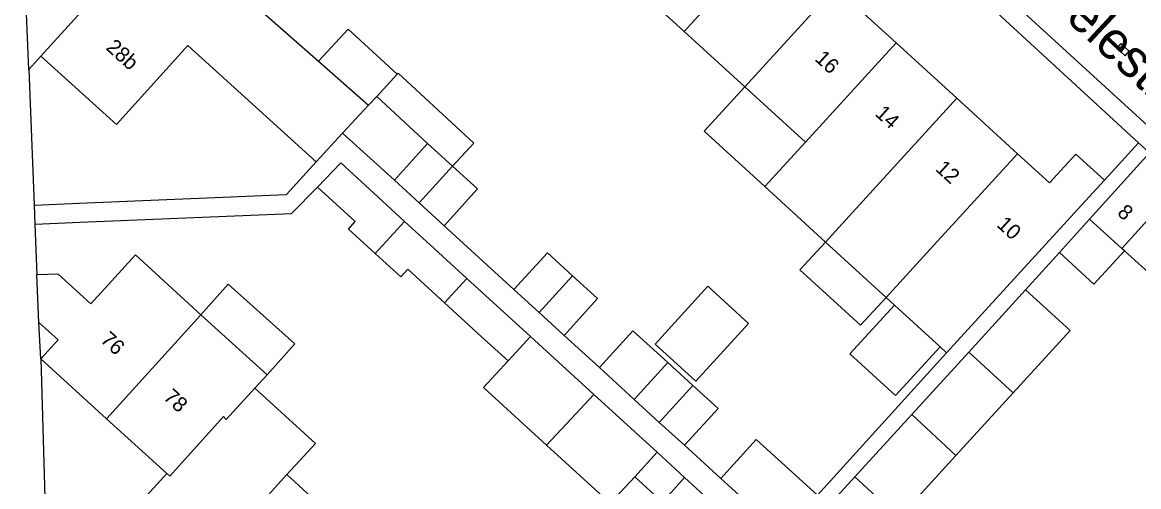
# Model space of a CAD drawing. Extents: x 128000 to 131008, y 398996 to 402500.
# Drawn here: x 129194 to 129268, y 399505.2 to 399536 of the extents above; entities that cross this region are included whole.
import ezdxf

# ---------------------------------------------------------------- set-up
doc = ezdxf.new("R2010")
doc.units = 0
for name, color, linetype in [('gg-afsc-erfafscheiding', 7, 'Continuous'), ('gg-afsc-muur', 7, 'Continuous'), ('gg-anno-huisnummerreeks BGT', 7, 'Continuous'), ('gg-anno-openbare ruimte label', 7, 'Continuous'), ('gg-bbg-bijgebouw', 7, 'Continuous'), ('gg-bbg-gedigitaliseerde bebouwing', 7, 'Continuous'), ('gg-bbg-gedigitaliseerde bijgebouw', 7, 'Continuous'), ('gg-bbg-hoofdgebouw', 7, 'Continuous'), ('gg-bbg-luifel en loopbrug', 7, 'Continuous'), ('gg-bbg-tussenscheiding', 7, 'Continuous'), ('gg-knt-verharding', 7, 'Continuous'), ('gt-grn-weggrens', 7, 'Continuous'), ('gt-symb-kolk', 7, 'Continuous')]:
    doc.layers.add(name, color=color, linetype=linetype)

# ---------------------------------------------------------------- blocks, each defined once
blk = doc.blocks.new('gt0-KOLK')
at = {"layer": 'gt-symb-kolk'}
blk.add_lwpolyline([(0, 0), (0.375, 0), (0.375, 0.4), (-0.375, 0.4), (-0.375, 0), (0, 0)], dxfattribs=at)

msp = doc.modelspace()

# ---------------------------------------------------------------- linework, layer by layer
at = {"layer": 'gg-afsc-erfafscheiding'}
for p, q in [((129194.791, 399522.622), (129197.788, 399522.746)), ((129226.59, 399518.28), (129221.95, 399522.52)), ((129262.793, 399520.743), (129260.54, 399518.254)), ((129232.255, 399513.097), (129229.91, 399515.24)), ((129255.302, 399514.087), (129246.739, 399504.636)), ((129240.306, 399505.74), (129237.9, 399507.94))]:
    msp.add_line(p, q, dxfattribs=at)
for points in [[(129197.735, 399524.015), (129211.493, 399524.585), (129213.462, 399526.764)], [(129197.788, 399522.746), (129211.832, 399523.327), (129213.54, 399525.09)]]:
    msp.add_lwpolyline(points, dxfattribs=at)
at = {"layer": 'gg-afsc-muur'}
for p, q in [((129195.19, 399533.79), (129194.382, 399532.901)), ((129194.382, 399532.901), (129194.744, 399523.891)), ((129194.744, 399523.891), (129197.735, 399524.015)), ((129194.791, 399522.622), (129194.93, 399519.25))]:
    msp.add_line(p, q, dxfattribs=at)
at = {"layer": 'gg-bbg-bijgebouw'}
for p, q in [((129264.79, 399522.95), (129268.77, 399527.36)), ((129266.93, 399521.018), (129264.79, 399522.95)), ((129267.106, 399520.859), (129266.93, 399521.018)), ((129269.164, 399519.003), (129267.106, 399520.859))]:
    msp.add_line(p, q, dxfattribs=at)
at = {"layer": 'gg-bbg-gedigitaliseerde bebouwing'}
for p, q in [((129233.862, 399539.106), (129237.886, 399535.428)), ((129208.927, 399537.589), (129213.623, 399533.449)), ((129237.886, 399535.428), (129241.909, 399531.75)), ((129204.939, 399534.478), (129213.462, 399526.764)), ((129241.909, 399531.75), (129245.933, 399528.072)), ((129213.462, 399526.764), (129215.215, 399528.661)), ((129243.232, 399525.124), (129245.933, 399528.072)), ((129247.255, 399521.438), (129243.232, 399525.124)), ((129247.255, 399521.438), (129249.955, 399524.394)), ((129264.02, 399523.63), (129255.302, 399514.087)), ((129251.281, 399517.761), (129247.255, 399521.438)), ((129205.812, 399516.612), (129201.46, 399520.58)), ((129251.845, 399517.246), (129251.281, 399517.761)), ((129254.869, 399514.483), (129251.845, 399517.246)), ((129210.2, 399512.61), (129205.812, 399516.612)), ((129255.302, 399514.087), (129254.869, 399514.483)), ((129209.392, 399511.727), (129210.2, 399512.61)), ((129215.719, 399502.159), (129211.52, 399505.99))]:
    msp.add_line(p, q, dxfattribs=at)
for points in [[(129195.19, 399533.79), (129200.219, 399529.247), (129204.939, 399534.478)], [(129209.392, 399511.727), (129213.409, 399508.057), (129211.52, 399505.99)]]:
    msp.add_lwpolyline(points, dxfattribs=at)
at = {"layer": 'gg-bbg-gedigitaliseerde bijgebouw'}
for p, q in [((129218.842, 399532.585), (129217.477, 399531.108)), ((129220.85, 399527.99), (129217.477, 399531.108)), ((129218.65, 399525.55), (129215.215, 399528.661)), ((129220.85, 399527.99), (129222.51, 399526.475)), ((129220.3, 399524.035), (129218.65, 399525.55)), ((129216.06, 399522.79), (129213.54, 399525.09)), ((129219.33, 399522.803), (129217.55, 399524.43)), ((129220.3, 399524.035), (129221.95, 399522.52)), ((129221.03, 399521.25), (129219.33, 399522.803)), ((129221.03, 399521.25), (129223.468, 399519.017)), ((129221.98, 399517.4), (129219.54, 399519.63)), ((129227.684, 399515.162), (129223.468, 399519.017)), ((129228.25, 399516.76), (129226.59, 399518.28)), ((129260.54, 399518.254), (129256.769, 399514.123)), ((129224.42, 399515.17), (129221.98, 399517.4)), ((129228.25, 399516.76), (129229.91, 399515.24)), ((129226.195, 399513.543), (129224.42, 399515.17)), ((129231.893, 399511.314), (129227.684, 399515.162)), ((129234.57, 399510.98), (129236.8, 399513.43)), ((129236.8, 399513.43), (129238.465, 399511.905)), ((129256.769, 399514.123), (129252.994, 399509.988)), ((129236.087, 399507.474), (129231.893, 399511.314)), ((129255.923, 399507.263), (129259.721, 399511.423)), ((129236.235, 399509.46), (129234.57, 399510.98)), ((129252.994, 399509.988), (129249.218, 399505.851)), ((129236.235, 399509.46), (129237.9, 399507.94)), ((129234.599, 399505.855), (129236.087, 399507.474)), ((129252.156, 399503.137), (129255.923, 399507.263)), ((129236.443, 399504.165), (129237.912, 399505.805)), ((129240.28, 399503.638), (129237.912, 399505.805)), ((129249.218, 399505.851), (129246.833, 399503.248))]:
    msp.add_line(p, q, dxfattribs=at)
for points in [[(129213.623, 399533.449), (129215.594, 399535.581), (129218.842, 399532.585)], [(129213.54, 399525.09), (129215.1, 399526.7), (129217.55, 399524.43)], [(129221.95, 399522.52), (129224.17, 399524.96), (129222.51, 399526.475)], [(129217.367, 399520.681), (129215.606, 399522.295), (129216.06, 399522.79)], [(129217.367, 399520.681), (129219.072, 399519.119), (129219.54, 399519.63)], [(129226.59, 399518.28), (129228.82, 399520.71), (129230.48, 399519.195)], [(129229.91, 399515.24), (129232.14, 399517.68), (129230.48, 399519.195)], [(129259.721, 399511.423), (129263.495, 399515.557), (129260.54, 399518.254)], [(129228.756, 399507.952), (129224.575, 399511.783), (129226.195, 399513.543)], [(129237.9, 399507.94), (129240.13, 399510.38), (129238.465, 399511.905)], [(129240.306, 399505.74), (129242.656, 399508.334), (129246.739, 399504.636)], [(129228.756, 399507.952), (129232.973, 399504.087), (129234.599, 399505.855)], [(129246.739, 399504.636), (129244.389, 399502.041), (129240.306, 399505.74)]]:
    msp.add_lwpolyline(points, dxfattribs=at)
at = {"layer": 'gg-bbg-hoofdgebouw'}
for p, q in [((129247.918, 399538.332), (129251.944, 399534.656)), ((129251.944, 399534.656), (129255.969, 399530.981)), ((129255.969, 399530.981), (129259.995, 399527.305)), ((129259.995, 399527.305), (129262.126, 399525.36)), ((129264.02, 399523.63), (129265.77, 399525.546)), ((129195.05, 399516.1), (129194.93, 399519.25)), ((129195.18, 399513.68), (129199.548, 399509.698)), ((129199.548, 399509.698), (129203.54, 399506.06))]:
    msp.add_line(p, q, dxfattribs=at)
for points in [[(129202.72, 399543.061), (129199.43, 399539.39), (129199.871, 399538.96), (129195.19, 399533.79)], [(129265.77, 399525.546), (129263.875, 399527.276), (129262.126, 399525.36)], [(129201.46, 399520.58), (129198.5, 399517.33), (129196.33, 399519.3), (129194.93, 399519.25)], [(129195.18, 399513.68), (129196.34, 399514.95), (129195.05, 399516.1)], [(129203.54, 399506.06), (129200.85, 399503.11), (129205.254, 399499.087)]]:
    msp.add_lwpolyline(points, dxfattribs=at)
at = {"layer": 'gg-bbg-luifel en loopbrug'}
for p, q in [((129264.79, 399522.95), (129262.793, 399520.743)), ((129234.469, 399515.541), (129232.255, 399513.097)), ((129236.8, 399513.43), (129234.469, 399515.541)), ((129234.57, 399510.98), (129232.255, 399513.097)), ((129237.912, 399505.805), (129236.087, 399507.474)), ((129236.443, 399504.165), (129234.599, 399505.855))]:
    msp.add_line(p, q, dxfattribs=at)
for points in [[(129218.842, 399532.585), (129218.901, 399532.649), (129223.924, 399528.005), (129222.51, 399526.475)], [(129243.232, 399525.124), (129239.212, 399528.807), (129241.909, 399531.75)], [(129247.255, 399521.438), (129245.569, 399519.592), (129249.594, 399515.915), (129251.281, 399517.761)], [(129267.106, 399520.859), (129265.08, 399518.648), (129262.793, 399520.743)], [(129210.2, 399512.61), (129212.046, 399514.67), (129207.623, 399518.633), (129205.812, 399516.612)], [(129235.95, 399514.659), (129239.458, 399518.498), (129242.16, 399516.03), (129238.653, 399512.19), (129235.95, 399514.659)], [(129251.845, 399517.246), (129248.885, 399514.015), (129251.905, 399511.248), (129254.869, 399514.483)]]:
    msp.add_lwpolyline(points, dxfattribs=at)
at = {"layer": 'gg-bbg-tussenscheiding'}
for p, q in [((129243.893, 399542.007), (129237.886, 399535.428)), ((129247.918, 399538.332), (129241.909, 399531.75)), ((129251.944, 399534.656), (129245.933, 399528.072)), ((129213.623, 399533.449), (129216.939, 399530.526)), ((129216.939, 399530.526), (129215.215, 399528.661)), ((129217.477, 399531.108), (129216.939, 399530.526)), ((129255.969, 399530.981), (129249.955, 399524.394)), ((129218.65, 399525.55), (129220.85, 399527.99)), ((129259.995, 399527.305), (129253.979, 399520.716)), ((129220.3, 399524.035), (129222.51, 399526.475)), ((129266.93, 399521.018), (129270.933, 399525.429)), ((129219.33, 399522.803), (129217.367, 399520.681)), ((129253.979, 399520.716), (129251.281, 399517.761)), ((129223.468, 399519.017), (129221.98, 399517.4)), ((129228.25, 399516.76), (129230.48, 399519.195)), ((129199.548, 399509.698), (129205.812, 399516.612)), ((129227.684, 399515.162), (129226.195, 399513.543)), ((129259.721, 399511.423), (129256.769, 399514.123)), ((129207.499, 399509.659), (129209.392, 399511.727)), ((129231.893, 399511.314), (129230.395, 399509.695)), ((129236.235, 399509.46), (129238.465, 399511.905)), ((129255.923, 399507.263), (129252.994, 399509.988)), ((129230.395, 399509.695), (129228.756, 399507.952)), ((129211.52, 399505.99), (129205.254, 399499.087)), ((129252.156, 399503.137), (129249.218, 399505.851))]:
    msp.add_line(p, q, dxfattribs=at)
msp.add_lwpolyline([(129203.54, 399506.06), (129203.74, 399505.88), (129207.3, 399509.84), (129207.499, 399509.659)], dxfattribs=at)
at = {"layer": 'gg-knt-verharding'}
for p, q in [((129239.967, 399553.864), (129268.039, 399528.032)), ((129194.382, 399532.901), (129193.96, 399543.4)), ((129265.77, 399525.546), (129268.039, 399528.032)), ((129195.18, 399513.68), (129195.05, 399516.1)), ((129195.18, 399513.68), (129195.46, 399504.48))]:
    msp.add_line(p, q, dxfattribs=at)
msp.add_lwpolyline([(129222.23, 399573.27), (129235.93, 399560.72), (129236.12, 399560.34), (129236.16, 399558.99), (129236.33, 399558.72), (129287.096, 399512.277)], dxfattribs=at)
at = {"layer": 'gt-grn-weggrens'}
for p, q in [((129268.77, 399527.36), (129268.039, 399528.032)), ((129194.744, 399523.891), (129194.791, 399522.622))]:
    msp.add_line(p, q, dxfattribs=at)

# ---------------------------------------------------------------- block references
at = {"layer": 'gt-symb-kolk', "rotation": -42.52804406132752}
msp.add_blockref('gt0-KOLK', (129266.871, 399534.063), dxfattribs=at)

# ---------------------------------------------------------------- texts
at = {"layer": 'gg-anno-huisnummerreeks BGT'}
for s, rotation, p in [('28b', 317.8, (129199.451, 399534.273)), ('16', 317.6, (129246.498, 399533.535)), ('14', 317.6, (129250.497, 399529.884)), ('12', 317.6, (129254.498, 399526.231)), ('8', 318.2, (129266.565, 399523.297)), ('10', 317.6, (129258.574, 399522.509)), ('76', 317.6, (129199.081, 399514.861)), ('78', 317.6, (129203.261, 399511.051))]:
    msp.add_text(s, height=1, rotation=rotation, dxfattribs=at).set_placement(p)
at = {"layer": 'gg-anno-openbare ruimte label'}
msp.add_text('Borselestraat', height=2.5, rotation=317.1, dxfattribs=at).set_placement((129258.066, 399540.943))

doc.saveas('drawing.dxf')
